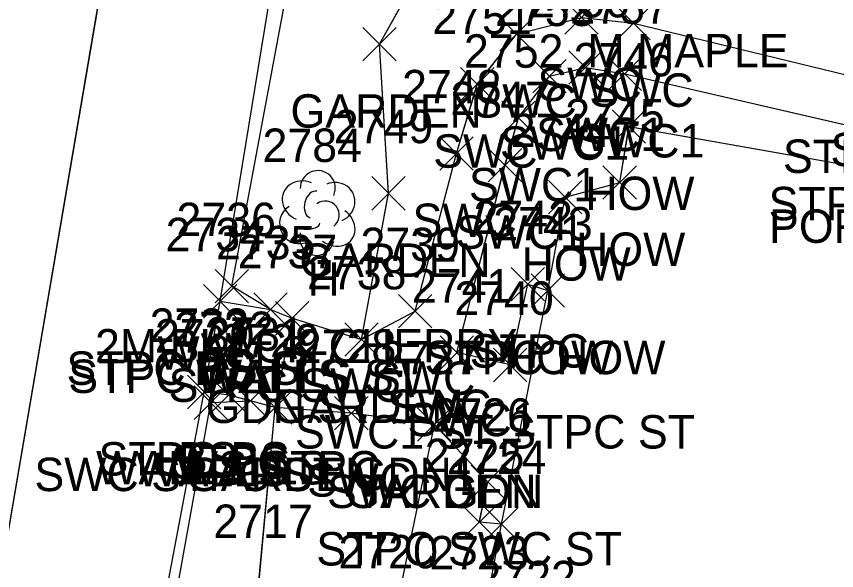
# Model space of a CAD drawing. Extents: x 1554668 to 1563881, y 831386 to 834374.
# Drawn here: x 1562251.48 to 1562300.53, y 832571.73 to 832604.9 of the extents above; entities that cross this region are included whole.
import ezdxf

# ---------------------------------------------------------------- set-up
doc = ezdxf.new("R2010")
doc.units = 0
for name, color, linetype in [('L_A', 7, 'Continuous'), ('L_C', 7, 'Continuous'), ('L_I', 7, 'Continuous'), ('L_TIC', 7, 'Continuous'), ('LAPB', 7, 'Continuous'), ('LBC', 7, 'Continuous'), ('LBF', 7, 'Continuous'), ('LELB', 7, 'Continuous'), ('LTD', 7, 'Continuous'), ('LWS', 7, 'Continuous'), ('PET', 7, 'Continuous'), ('R_A', 7, 'Continuous'), ('R_I', 7, 'Continuous'), ('R_TIC', 7, 'Continuous'), ('RSW', 7, 'Continuous')]:
    doc.layers.add(name, color=color, linetype=linetype)

msp = doc.modelspace()

# ---------------------------------------------------------------- linework, layer by layer
at = {"layer": 'L_TIC'}
for points in [[(1562272.204, 832602.237), (1562274.204, 832604.237)], [(1562274.204, 832602.237), (1562272.204, 832604.237)], [(1562287.115, 832597.309), (1562289.115, 832599.309)], [(1562289.115, 832597.309), (1562287.115, 832599.309)], [(1562286.563, 832593.964), (1562288.563, 832595.964)], [(1562288.563, 832593.964), (1562286.563, 832595.964)], [(1562272.731, 832593.31), (1562274.731, 832595.31)], [(1562274.731, 832593.31), (1562272.731, 832595.31)], [(1562283.306, 832593.081), (1562285.306, 832595.081)], [(1562285.306, 832593.081), (1562283.306, 832595.081)], [(1562263.37, 832587.751), (1562265.37, 832589.751)], [(1562265.37, 832587.751), (1562263.37, 832589.751)], [(1562281.074, 832587.878), (1562283.074, 832589.878)], [(1562283.074, 832587.878), (1562281.074, 832589.878)], [(1562282.258, 832587.487), (1562284.258, 832589.487)], [(1562284.258, 832587.487), (1562282.258, 832589.487)], [(1562282.258, 832587.487), (1562284.258, 832589.487)], [(1562284.258, 832587.487), (1562282.258, 832589.487)], [(1562262.663, 832586.848), (1562264.663, 832588.848)], [(1562264.663, 832586.848), (1562262.663, 832588.848)], [(1562262.663, 832586.848), (1562264.663, 832588.848)], [(1562264.663, 832586.848), (1562262.663, 832588.848)], [(1562265.675, 832586.359), (1562267.675, 832588.359)], [(1562267.675, 832586.359), (1562265.675, 832588.359)], [(1562265.675, 832586.359), (1562267.675, 832588.359)], [(1562267.675, 832586.359), (1562265.675, 832588.359)], [(1562266.978, 832585.829), (1562268.978, 832587.829)], [(1562268.978, 832585.829), (1562266.978, 832587.829)], [(1562271.119, 832584.563), (1562273.119, 832586.563)], [(1562273.119, 832584.563), (1562271.119, 832586.563)], [(1562280.018, 832583.036), (1562282.018, 832585.036)], [(1562282.018, 832583.036), (1562280.018, 832585.036)], [(1562261.709, 832581.42), (1562263.709, 832583.42)], [(1562263.709, 832581.42), (1562261.709, 832583.42)], [(1562261.709, 832581.42), (1562263.709, 832583.42)], [(1562263.709, 832581.42), (1562261.709, 832583.42)], [(1562262.11, 832580.782), (1562264.11, 832582.782)], [(1562264.11, 832580.782), (1562262.11, 832582.782)], [(1562263.178, 832581.232), (1562265.178, 832583.232)], [(1562265.178, 832581.232), (1562263.178, 832583.232)], [(1562264.471, 832580.887), (1562266.471, 832582.887)], [(1562266.471, 832580.887), (1562264.471, 832582.887)], [(1562264.471, 832580.887), (1562266.471, 832582.887)], [(1562266.471, 832580.887), (1562264.471, 832582.887)], [(1562265.954, 832580.488), (1562267.954, 832582.488)], [(1562267.954, 832580.488), (1562265.954, 832582.488)], [(1562265.954, 832580.488), (1562267.954, 832582.488)], [(1562267.954, 832580.488), (1562265.954, 832582.488)], [(1562275.478, 832579.474), (1562277.478, 832581.474)], [(1562277.478, 832579.474), (1562275.478, 832581.474)], [(1562278.679, 832576.037), (1562280.679, 832578.037)], [(1562280.679, 832576.037), (1562278.679, 832578.037)], [(1562278.167, 832573.624), (1562280.167, 832575.624)], [(1562280.167, 832573.624), (1562278.167, 832575.624)], [(1562279.488, 832573.517), (1562281.488, 832575.517)], [(1562281.488, 832573.517), (1562279.488, 832575.517)], [(1562279.488, 832573.517), (1562281.488, 832575.517)], [(1562281.488, 832573.517), (1562279.488, 832575.517)]]:
    msp.add_lwpolyline(points, dxfattribs=at)
at = {"layer": 'LAPB'}
for points in [[(1562272.119, 832585.563), (1562273.731, 832594.31), (1562273.204, 832603.237), (1562278.265, 832612.321)], [(1562272.122, 832585.564), (1562273.736, 832594.308), (1562273.207, 832603.236), (1562278.271, 832612.319)], [(1562272.122, 832585.564), (1562273.736, 832594.308), (1562273.207, 832603.236), (1562278.271, 832612.319)], [(1562272.122, 832585.564), (1562273.736, 832594.308), (1562273.207, 832603.236), (1562278.271, 832612.319)], [(1562269.921, 832551.956), (1562264.915, 832558.663), (1562265.951, 832570.684), (1562266.954, 832581.488)], [(1562269.923, 832551.951), (1562264.918, 832558.663), (1562265.954, 832570.684), (1562266.958, 832581.485)], [(1562269.923, 832551.951), (1562264.918, 832558.663), (1562265.954, 832570.684), (1562266.958, 832581.485)], [(1562269.923, 832551.951), (1562264.918, 832558.663), (1562265.954, 832570.684), (1562266.958, 832581.485)], [(1562285.422, 832551.555), (1562280.398, 832556.498), (1562274.647, 832558.726), (1562274.091, 832568.865), (1562276.478, 832580.474)], [(1562285.428, 832551.555), (1562280.401, 832556.497), (1562274.648, 832558.729), (1562274.096, 832568.861), (1562276.478, 832580.476)], [(1562285.428, 832551.555), (1562280.401, 832556.497), (1562274.648, 832558.729), (1562274.096, 832568.861), (1562276.478, 832580.476)], [(1562285.428, 832551.555), (1562280.401, 832556.497), (1562274.648, 832558.729), (1562274.096, 832568.861), (1562276.478, 832580.476)]]:
    msp.add_lwpolyline(points, dxfattribs=at)
at = {"layer": 'LBC'}
for points in [[(1562306.168, 832557.604), (1562281.279, 832562.458), (1562282.252, 832567.315), (1562279.435, 832568.806), (1562280.488, 832574.517), (1562283.258, 832588.487), (1562284.306, 832594.081), (1562287.563, 832594.964), (1562288.115, 832598.309), (1562306.311, 832595.09), (1562312.729, 832593.954), (1562313.943, 832600.395), (1562314.145, 832601.502), (1562328.628, 832598.772)], [(1562306.171, 832557.599), (1562281.284, 832562.454), (1562282.252, 832567.318), (1562279.441, 832568.802), (1562280.493, 832574.515), (1562283.261, 832588.487), (1562284.31, 832594.08), (1562287.566, 832594.964), (1562288.122, 832598.306), (1562306.316, 832595.088), (1562313.635, 832600.429), (1562314.151, 832601.501), (1562328.628, 832598.773)], [(1562306.171, 832557.599), (1562281.284, 832562.454), (1562282.252, 832567.318), (1562279.441, 832568.802), (1562280.493, 832574.515), (1562283.261, 832588.487), (1562284.31, 832594.08), (1562287.566, 832594.964), (1562288.122, 832598.306), (1562306.316, 832595.088), (1562313.635, 832600.429), (1562314.151, 832601.501), (1562328.628, 832598.773)], [(1562306.171, 832557.599), (1562281.284, 832562.454), (1562282.252, 832567.318), (1562279.441, 832568.802), (1562280.493, 832574.515), (1562283.261, 832588.487), (1562284.31, 832594.08), (1562287.566, 832594.964), (1562288.122, 832598.306), (1562306.316, 832595.088), (1562313.635, 832600.429), (1562314.151, 832601.501), (1562328.628, 832598.773)]]:
    msp.add_lwpolyline(points, dxfattribs=at)
at = {"layer": 'LBF'}
for points in [[(1562281.018, 832584.036), (1562282.074, 832588.878), (1562283.258, 832588.487)], [(1562281.019, 832584.039), (1562282.077, 832588.878), (1562283.261, 832588.487)], [(1562281.019, 832584.039), (1562282.077, 832588.878), (1562283.261, 832588.487)], [(1562281.019, 832584.039), (1562282.077, 832588.878), (1562283.261, 832588.487)], [(1562266.954, 832581.488), (1562265.471, 832581.887), (1562264.178, 832582.232), (1562262.709, 832582.42), (1562263.663, 832587.848), (1562266.675, 832587.359), (1562267.978, 832586.829)], [(1562266.958, 832581.485), (1562265.475, 832581.885), (1562264.179, 832582.235), (1562262.711, 832582.421), (1562263.665, 832587.848), (1562266.679, 832587.357), (1562267.98, 832586.831)], [(1562266.958, 832581.485), (1562265.475, 832581.885), (1562264.179, 832582.235), (1562262.711, 832582.421), (1562263.665, 832587.848), (1562266.679, 832587.357), (1562267.98, 832586.831)], [(1562266.958, 832581.485), (1562265.475, 832581.885), (1562264.179, 832582.235), (1562262.711, 832582.421), (1562263.665, 832587.848), (1562266.679, 832587.357), (1562267.98, 832586.831)], [(1562280.488, 832574.517), (1562279.167, 832574.624), (1562279.679, 832577.037)], [(1562280.493, 832574.515), (1562279.172, 832574.621), (1562279.68, 832577.04)], [(1562280.493, 832574.515), (1562279.172, 832574.621), (1562279.68, 832577.04)], [(1562280.493, 832574.515), (1562279.172, 832574.621), (1562279.68, 832577.04)]]:
    msp.add_lwpolyline(points, dxfattribs=at)
at = {"layer": 'LELB'}
for points in [[(1562263.663, 832587.848), (1562268.05, 832614.675), (1562278.124, 832613.291), (1562280.635, 832612.559)], [(1562263.665, 832587.848), (1562268.049, 832614.677), (1562278.13, 832613.289), (1562280.64, 832612.558)], [(1562263.665, 832587.848), (1562268.049, 832614.677), (1562278.13, 832613.289), (1562280.64, 832612.558)], [(1562263.665, 832587.848), (1562268.049, 832614.677), (1562278.13, 832613.289), (1562280.64, 832612.558)], [(1562257.074, 832552.545), (1562262.709, 832582.42)], [(1562257.078, 832552.543), (1562262.711, 832582.421)], [(1562257.078, 832552.543), (1562262.711, 832582.421)], [(1562257.078, 832552.543), (1562262.711, 832582.421)]]:
    msp.add_lwpolyline(points, dxfattribs=at)
at = {"layer": 'LTD'}
msp.add_line((1562269.459, 832593.187), (1562269.459, 832593.187), dxfattribs=at)
msp.add_line((1562269.459, 832593.187), (1562269.459, 832593.187), dxfattribs=at)
msp.add_arc((1562269.506, 832594.621), 1.047, 335.5272, 180.9563, dxfattribs=at)
for centre, major_axis, ratio, start_param, end_param in [((1562268.668, 832593.853), (1.21, -0.512), 0.895232, 1.570796, 4.712389), ((1562270.501, 832593.77), (-1.141, -0.483), 0.949671, 1.570796, 4.712389), ((1562269.251, 832593.645), (-0.208, -0.792), 0.645439, 3.141593, 6.283185), ((1562269.959, 832593.02), (-0.5, 0.667), 0.989748, 3.141593, 6.283185), ((1562268.376, 832592.478), (0.584, -1.042), 0.959034, 3.141593, 6.283185), ((1562270.46, 832592.354), (-1.09, 0.792), 0.841452, 1.570796, 4.712389), ((1562269.001, 832592.437), (-0.625, -0.083), 0.423636, 0, 3.141593), ((1562269.46, 832591.687), (0.265, 1.061), 0.942809, 1.570796, 4.712389)]:
    msp.add_ellipse(centre, major_axis=major_axis, ratio=ratio, start_param=start_param, end_param=end_param, dxfattribs=at)
at = {"layer": 'LWS'}
for points in [[(1562266.675, 832587.359), (1562264.37, 832588.751), (1562268.91, 832613.132), (1562278.265, 832612.321), (1562280.635, 832612.559)], [(1562266.679, 832587.357), (1562264.376, 832588.746), (1562268.913, 832613.131), (1562278.271, 832612.319), (1562280.64, 832612.558)], [(1562266.679, 832587.357), (1562264.376, 832588.746), (1562268.913, 832613.131), (1562278.271, 832612.319), (1562280.64, 832612.558)], [(1562266.679, 832587.357), (1562264.376, 832588.746), (1562268.913, 832613.131), (1562278.271, 832612.319), (1562280.64, 832612.558)], [(1562285.422, 832551.555), (1562269.921, 832551.956), (1562257.961, 832553.219), (1562263.11, 832581.782), (1562265.471, 832581.887)], [(1562285.428, 832551.555), (1562269.923, 832551.951), (1562257.965, 832553.217), (1562263.111, 832581.785), (1562265.475, 832581.885)], [(1562285.428, 832551.555), (1562269.923, 832551.951), (1562257.965, 832553.217), (1562263.111, 832581.785), (1562265.475, 832581.885)], [(1562285.428, 832551.555), (1562269.923, 832551.951), (1562257.965, 832553.217), (1562263.111, 832581.785), (1562265.475, 832581.885)]]:
    msp.add_lwpolyline(points, dxfattribs=at)
at = {"layer": 'PET'}
for points in [[(1562193.167, 832267.13), (1562201.146, 832309.703), (1562207.218, 832342.575), (1562208.538, 832349.445), (1562211.679, 832366.094), (1562212.836, 832373.113), (1562216.871, 832394.677), (1562221.784, 832421.25), (1562225.693, 832442.111), (1562233.351, 832484.078), (1562234.186, 832488.931), (1562241.957, 832528.547), (1562242.008, 832533.059), (1562244.222, 832536.962), (1562248.062, 832556.9), (1562257.295, 832610.994), (1562261.428, 832631.195), (1562266.166, 832657.988), (1562270.512, 832679.644), (1562276.163, 832714.072), (1562282.459, 832748.505), (1562288.68, 832787.056), (1562293.2, 832810.286), (1562300.396, 832850.568)], [(1562193.171, 832267.13), (1562201.149, 832309.703), (1562207.222, 832342.574), (1562208.542, 832349.444), (1562211.683, 832366.093), (1562212.84, 832373.112), (1562216.874, 832394.674), (1562221.788, 832421.249), (1562225.694, 832442.106), (1562233.354, 832484.072), (1562234.19, 832488.925), (1562241.961, 832528.547), (1562242.013, 832533.06), (1562244.225, 832536.956), (1562248.066, 832556.896), (1562257.301, 832610.991), (1562261.43, 832631.195), (1562266.171, 832657.989), (1562270.514, 832679.643), (1562276.166, 832714.07), (1562282.463, 832748.508), (1562288.682, 832787.054), (1562293.205, 832810.287), (1562300.398, 832850.573)], [(1562193.171, 832267.13), (1562201.149, 832309.703), (1562207.222, 832342.574), (1562208.542, 832349.444), (1562211.683, 832366.093), (1562212.84, 832373.112), (1562216.874, 832394.674), (1562221.788, 832421.249), (1562225.694, 832442.106), (1562233.354, 832484.072), (1562234.19, 832488.925), (1562241.961, 832528.547), (1562242.013, 832533.06), (1562244.225, 832536.956), (1562248.066, 832556.896), (1562257.301, 832610.991), (1562261.43, 832631.195), (1562266.171, 832657.989), (1562270.514, 832679.643), (1562276.166, 832714.07), (1562282.463, 832748.508), (1562288.682, 832787.054), (1562293.205, 832810.287), (1562300.398, 832850.573)], [(1562193.171, 832267.13), (1562201.149, 832309.703), (1562207.222, 832342.574), (1562208.542, 832349.444), (1562211.683, 832366.093), (1562212.84, 832373.112), (1562216.874, 832394.674), (1562221.788, 832421.249), (1562225.694, 832442.106), (1562233.354, 832484.072), (1562234.19, 832488.925), (1562241.961, 832528.547), (1562242.013, 832533.06), (1562244.225, 832536.956), (1562248.066, 832556.896), (1562257.301, 832610.991), (1562261.43, 832631.195), (1562266.171, 832657.989), (1562270.514, 832679.643), (1562276.166, 832714.07), (1562282.463, 832748.508), (1562288.682, 832787.054), (1562293.205, 832810.287), (1562300.398, 832850.573)]]:
    msp.add_lwpolyline(points, dxfattribs=at)
at = {"layer": 'R_TIC'}
for points in [[(1562284.276, 832603.838), (1562286.276, 832605.838)], [(1562286.276, 832603.838), (1562284.276, 832605.838)], [(1562287.382, 832603.489), (1562289.382, 832605.489)], [(1562289.382, 832603.489), (1562287.382, 832605.489)], [(1562280.391, 832602.839), (1562282.391, 832604.839)], [(1562282.391, 832602.839), (1562280.391, 832604.839)], [(1562284.522, 832600.837), (1562286.522, 832602.837)], [(1562286.522, 832600.837), (1562284.522, 832602.837)], [(1562286.862, 832600.456), (1562288.862, 832602.456)], [(1562288.862, 832600.456), (1562286.862, 832602.456)], [(1562282.361, 832600.319), (1562284.361, 832602.319)], [(1562284.361, 832600.319), (1562282.361, 832602.319)], [(1562278.047, 832599.842), (1562280.047, 832601.842)], [(1562280.047, 832599.842), (1562278.047, 832601.842)], [(1562280.507, 832597.827), (1562282.507, 832599.827)], [(1562282.507, 832597.827), (1562280.507, 832599.827)], [(1562276.808, 832595.696), (1562278.808, 832597.696)], [(1562278.808, 832595.696), (1562276.808, 832597.696)], [(1562279.701, 832594.99), (1562281.701, 832596.99)], [(1562281.701, 832594.99), (1562279.701, 832596.99)], [(1562274.329, 832586.253), (1562276.329, 832588.253)], [(1562276.329, 832586.253), (1562274.329, 832588.253)], [(1562266.978, 832585.829), (1562268.978, 832587.829)], [(1562268.978, 832585.829), (1562266.978, 832587.829)], [(1562271.119, 832584.563), (1562273.119, 832586.563)], [(1562273.119, 832584.563), (1562271.119, 832586.563)], [(1562276.828, 832583.774), (1562278.828, 832585.774)], [(1562278.828, 832583.774), (1562276.828, 832585.774)], [(1562280.018, 832583.036), (1562282.018, 832585.036)], [(1562282.018, 832583.036), (1562280.018, 832585.036)], [(1562265.954, 832580.488), (1562267.954, 832582.488)], [(1562267.954, 832580.488), (1562265.954, 832582.488)], [(1562270.513, 832580.156), (1562272.513, 832582.156)], [(1562272.513, 832580.156), (1562270.513, 832582.156)], [(1562275.478, 832579.474), (1562277.478, 832581.474)], [(1562277.478, 832579.474), (1562275.478, 832581.474)], [(1562278.679, 832576.037), (1562280.679, 832578.037)], [(1562280.679, 832576.037), (1562278.679, 832578.037)]]:
    msp.add_lwpolyline(points, dxfattribs=at)
at = {"layer": 'RSW'}
for points in [[(1562279.679, 832577.037), (1562276.478, 832580.474), (1562271.513, 832581.156), (1562266.954, 832581.488), (1562267.978, 832586.829), (1562272.119, 832585.563), (1562275.329, 832587.253), (1562277.808, 832596.696), (1562279.047, 832600.842), (1562281.391, 832603.839), (1562285.276, 832604.838), (1562288.382, 832604.489), (1562304.718, 832600.531)], [(1562279.68, 832577.04), (1562276.478, 832580.476), (1562271.516, 832581.155), (1562266.958, 832581.485), (1562267.98, 832586.831), (1562272.122, 832585.564), (1562275.33, 832587.255), (1562277.81, 832596.697), (1562279.054, 832600.839), (1562281.39, 832603.841), (1562285.279, 832604.838), (1562288.385, 832604.489), (1562304.723, 832600.53)], [(1562279.68, 832577.04), (1562276.478, 832580.476), (1562271.516, 832581.155), (1562266.958, 832581.485), (1562267.98, 832586.831), (1562272.122, 832585.564), (1562275.33, 832587.255), (1562277.81, 832596.697), (1562279.054, 832600.839), (1562281.39, 832603.841), (1562285.279, 832604.838), (1562288.385, 832604.489), (1562304.723, 832600.53)], [(1562279.68, 832577.04), (1562276.478, 832580.476), (1562271.516, 832581.155), (1562266.958, 832581.485), (1562267.98, 832586.831), (1562272.122, 832585.564), (1562275.33, 832587.255), (1562277.81, 832596.697), (1562279.054, 832600.839), (1562281.39, 832603.841), (1562285.279, 832604.838), (1562288.385, 832604.489), (1562304.723, 832600.53)], [(1562281.018, 832584.036), (1562277.828, 832584.774), (1562280.701, 832595.99), (1562281.507, 832598.827), (1562283.361, 832601.319), (1562285.522, 832601.837), (1562287.862, 832601.456), (1562304.182, 832597.697)], [(1562281.019, 832584.039), (1562277.83, 832584.775), (1562280.704, 832595.99), (1562281.511, 832598.825), (1562283.36, 832601.321), (1562285.522, 832601.838), (1562287.864, 832601.457), (1562304.187, 832597.696)], [(1562281.019, 832584.039), (1562277.83, 832584.775), (1562280.704, 832595.99), (1562281.511, 832598.825), (1562283.36, 832601.321), (1562285.522, 832601.838), (1562287.864, 832601.457), (1562304.187, 832597.696)], [(1562281.019, 832584.039), (1562277.83, 832584.775), (1562280.704, 832595.99), (1562281.511, 832598.825), (1562283.36, 832601.321), (1562285.522, 832601.838), (1562287.864, 832601.457), (1562304.187, 832597.696)]]:
    msp.add_lwpolyline(points, dxfattribs=at)

# ---------------------------------------------------------------- texts
at = {"layer": 'L_A'}
for s, p in [('GARDEN', (1562267.873, 832598.237)), ('STPC SWC', (1562297.324, 832595.531)), ('STPC POR', (1562300.166, 832595.931)), ('HOW', (1562285.501, 832593.309)), ('STPC SWC1', (1562296.466, 832592.697)), ('POR STPC ST', (1562296.494, 832591.345)), ('HOW', (1562284.949, 832589.964)), ('GARDEN', (1562268.401, 832589.31)), ('HOW', (1562281.692, 832589.081)), ('H', (1562268.892, 832588.187)), ('WALLS', (1562259.913, 832583.751)), ('STPC', (1562278.586, 832583.878)), ('STPC HOW', (1562275.888, 832583.487)), ('HOW', (1562280.644, 832583.487)), ('STPC BS ST', (1562254.474, 832582.848)), ('BS', (1562262.103, 832582.848)), ('STPC WALLS ST', (1562254.588, 832582.359)), ('WALLS', (1562262.218, 832582.359)), ('STPC SWC', (1562260.585, 832581.829)), ('GARDEN', (1562266.789, 832580.563)), ('SWC1 ST STPC ST', (1562268.144, 832579.036)), ('STPC BS', (1562256.394, 832577.42)), ('BS', (1562261.15, 832577.42)), ('WALLS STPC', (1562256.25, 832576.887)), ('STPC', (1562260.69, 832577.232)), ('WALLS', (1562261.014, 832576.887)), ('SWC STPC ST GDN1', (1562252.56, 832576.488)), ('WALLS', (1562258.654, 832576.782)), ('GARDEN', (1562261.623, 832576.488)), ('GARDEN', (1562271.147, 832575.474)), ('STPC SWC ST', (1562269.419, 832572.037))]:
    msp.add_text(s, height=2, dxfattribs=at).set_placement(p)
at = {"layer": 'L_C'}
for s, p in [('M.MAPLE', (1562285.628, 832601.853)), ('2M.BLACK CHERRY', (1562256.184, 832584.187))]:
    msp.add_text(s, height=2, dxfattribs=at).set_placement(p)
at = {"layer": 'L_I'}
for s, p in [('2746', (1562284.8, 832601.309)), ('2745', (1562284.303, 832597.964)), ('2749', (1562270.464, 832597.31)), ('2744', (1562281.046, 832597.081)), ('2784', (1562266.2, 832596.187)), ('2736', (1562261.055, 832591.751)), ('2742', (1562278.814, 832591.878)), ('2743', (1562279.998, 832591.487)), ('2743', (1562279.998, 832591.487)), ('2734', (1562260.403, 832590.848)), ('2734', (1562260.403, 832590.848)), ('2735', (1562263.415, 832590.359)), ('2735', (1562263.415, 832590.359)), ('2737', (1562264.718, 832589.829)), ('2738', (1562268.86, 832588.563)), ('2740', (1562277.672, 832587.036)), ('2733', (1562259.449, 832585.42)), ('2733', (1562259.449, 832585.42)), ('2732', (1562260.918, 832585.232)), ('2730', (1562259.764, 832584.782)), ('2731', (1562262.778, 832584.887)), ('2731', (1562262.778, 832584.887)), ('2729', (1562263.686, 832584.488)), ('2729', (1562263.686, 832584.488)), ('2727', (1562273.218, 832583.474)), ('2726', (1562276.364, 832580.037)), ('2725', (1562275.907, 832577.624)), ('2724', (1562277.228, 832577.517)), ('2724', (1562277.228, 832577.517)), ('2717', (1562263.258, 832573.684)), ('2720', (1562270.744, 832571.865)), ('2723', (1562276.175, 832571.806)), ('2722', (1562278.992, 832570.315))]:
    msp.add_text(s, height=2, dxfattribs=at).set_placement(p)
at = {"layer": 'R_A'}
for s, p in [('SWC', (1562282.638, 832599.838)), ('SWC', (1562285.744, 832599.489)), ('SWC', (1562278.753, 832598.839)), ('SWC1', (1562282.561, 832596.837)), ('SWC1', (1562284.902, 832596.456)), ('SWC1', (1562280.4, 832596.319)), ('SWC', (1562276.409, 832595.842)), ('STPC SWC', (1562297.324, 832595.531)), ('SWC1', (1562278.546, 832593.827)), ('STPC SWC1', (1562296.466, 832592.697)), ('SWC', (1562275.17, 832591.696)), ('SWC1', (1562277.741, 832590.99)), ('SWC', (1562272.691, 832582.253)), ('STPC SWC', (1562260.585, 832581.829)), ('GDN ST SWC', (1562262.805, 832580.563)), ('SWC1', (1562274.868, 832579.774)), ('SWC1 ST STPC ST', (1562268.144, 832579.036)), ('SWC STPC ST GDN1', (1562252.56, 832576.488)), ('SWC', (1562268.875, 832576.156)), ('SWC GDN', (1562270.06, 832575.474)), ('STPC SWC ST', (1562269.419, 832572.037))]:
    msp.add_text(s, height=2, dxfattribs=at).set_placement(p)
at = {"layer": 'R_I'}
for s, p in [('2756', (1562282.207, 832604.837)), ('2753', (1562280.101, 832604.319)), ('2757', (1562284.603, 832604.456)), ('2751', (1562276.354, 832603.842)), ('2752', (1562278.247, 832601.827)), ('2748', (1562274.548, 832599.696)), ('2747', (1562277.441, 832598.99)), ('2739', (1562272.061, 832590.253)), ('2737', (1562264.718, 832589.829)), ('2738', (1562268.86, 832588.563)), ('2741', (1562275.135, 832587.774)), ('2740', (1562277.672, 832587.036)), ('2729', (1562263.686, 832584.488)), ('2728', (1562268.253, 832584.156)), ('2727', (1562273.218, 832583.474)), ('2726', (1562276.364, 832580.037))]:
    msp.add_text(s, height=2, dxfattribs=at).set_placement(p)

doc.saveas('drawing.dxf')
